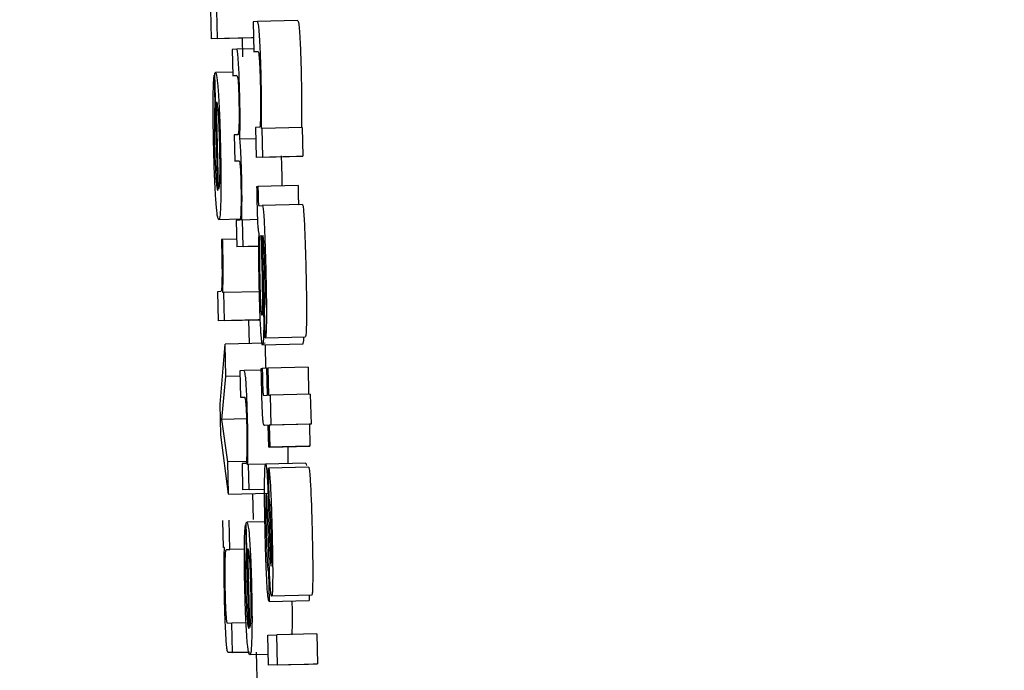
# Model space of a CAD drawing. Header units: inches. Extents: x 170 to 312, y 215 to 248.
# Tile 522 of 656: x 284.1453 to 284.1694, y 243.4941 to 243.5101. Entities that reach past the tile are written whole.
import ezdxf

# ---------------------------------------------------------------- set-up
doc = ezdxf.new("R2010")
doc.units = ezdxf.units.IN
doc.header["$LTSCALE"] = 0.25
doc.header["$MEASUREMENT"] = 0
doc.layers.add('ANNOTATIONS', color=1, linetype='Continuous')
doc.layers.add('MOTOR RH', color=7, linetype='Continuous')
doc.styles.add('ARIAL', font='arial.ttf', dxfattribs={"height": 0.09375})
doc.dimstyles.new('STANDARD$0', dxfattribs={"dimtxt": 0.09375, "dimasz": 0.09375, "dimexe": 0.03125, "dimexo": 0.046875, "dimgap": 0.09, "dimtad": 0, "dimtih": 1, "dimtoh": 1, "dimdec": 4, "dimzin": 0, "dimdsep": 46, "dimtxsty": 'ARIAL', "dimcen": 0.09, "dimadec": 0, "dimazin": 0, "dimtfac": 1, "dimtdec": 4, "dimtofl": 0, "dimtmove": 0, "dimatfit": 1, "dimfxl": 1, "dimtolj": 1, "dimtzin": 0, "dimarcsym": 0})

# ---------------------------------------------------------------- blocks, each defined once
blk = doc.blocks.new('*D63')
at = {"layer": 'ANNOTATIONS', "color": 0, "lineweight": -2, "transparency": 16777216}
for p, q in [((283.942864, 244.125047), (285.788826, 244.125047)), ((285.757576, 244.031297), (285.757576, 242.331666)), ((285.757576, 240.197174), (285.757576, 241.896805)), ((285.027051, 240.103424), (285.788826, 240.103424))]:
    blk.add_line(p, q, dxfattribs=at)
at = {"layer": 'ANNOTATIONS', "color": 0, "transparency": 16777216}
for points in [[(285.741951, 244.031297), (285.773201, 244.031297), (285.757576, 244.125047)], [(285.741951, 240.197174), (285.773201, 240.197174), (285.757576, 240.103424)]]:
    blk.add_solid(points, dxfattribs=at)
at = {"layer": 'defpoints', "color": 0, "transparency": 16777216}
for p in [(283.895989, 244.125047), (284.980176, 240.103424), (285.757576, 240.103424)]:
    blk.add_point(p, dxfattribs=at)
at = {"layer": 'ANNOTATIONS', "color": 0, "transparency": 16777216, "insert": (285.757576, 242.114236), "char_height": 0.09375, "attachment_point": 5, "style": 'ARIAL'}
blk.add_mtext('\\A1;OPENING\\PHEIGHT', dxfattribs=at)
blk = doc.blocks.new('*D64')
at = {"layer": 'ANNOTATIONS', "color": 0, "lineweight": -2, "transparency": 16777216}
for p, q in [((283.942864, 244.96103), (286.443815, 244.96103)), ((286.412565, 244.86728), (286.412565, 242.749657)), ((286.412565, 240.197174), (286.412565, 242.314797)), ((285.947395, 240.103424), (286.443815, 240.103424))]:
    blk.add_line(p, q, dxfattribs=at)
at = {"layer": 'ANNOTATIONS', "color": 0, "transparency": 16777216}
for points in [[(286.39694, 244.86728), (286.42819, 244.86728), (286.412565, 244.96103)], [(286.39694, 240.197174), (286.42819, 240.197174), (286.412565, 240.103424)]]:
    blk.add_solid(points, dxfattribs=at)
at = {"layer": 'defpoints', "color": 0, "transparency": 16777216}
for p in [(283.895989, 244.96103), (285.90052, 240.103424), (286.412565, 240.103424)]:
    blk.add_point(p, dxfattribs=at)
at = {"layer": 'ANNOTATIONS', "color": 0, "transparency": 16777216, "insert": (286.412565, 242.532227), "char_height": 0.09375, "attachment_point": 5, "style": 'ARIAL'}
blk.add_mtext('\\A1;TOTAL\\PHEIGHT', dxfattribs=at)

msp = doc.modelspace()

# ---------------------------------------------------------------- linework, layer by layer
at = {"layer": 'MOTOR RH'}
for p, q in [((284.149969, 243.510311), (284.149986, 243.509592)), ((284.150142, 243.5096), (284.150126, 243.510288)), ((284.152102, 243.510039), (284.151119, 243.510015)), ((284.151119, 243.510015), (284.151012, 243.51001)), ((284.151012, 243.51001), (284.151029, 243.509274)), ((284.150969, 243.509616), (284.149986, 243.509592)), ((284.150142, 243.5096), (284.149986, 243.509592)), ((284.150142, 243.5096), (284.151021, 243.509621)), ((284.150741, 243.50961), (284.150752, 243.509149)), ((284.151021, 243.509618), (284.150969, 243.509616)), ((284.150612, 243.509337), (284.150496, 243.509331)), ((284.150496, 243.509331), (284.150512, 243.508685)), ((284.151028, 243.509347), (284.150612, 243.509337)), ((284.151029, 243.509274), (284.151133, 243.509279)), ((284.151134, 243.509277), (284.151029, 243.509274)), ((284.150058, 243.508697), (284.150075, 243.507978)), ((284.150076, 243.508697), (284.150058, 243.508697)), ((284.150144, 243.505869), (284.150074, 243.50875)), ((284.15051, 243.508776), (284.150091, 243.508766)), ((284.150512, 243.508685), (284.150615, 243.508689)), ((284.150616, 243.508687), (284.150512, 243.508685)), ((284.150093, 243.507979), (284.150075, 243.507978)), ((284.150167, 243.505901), (284.150116, 243.508048)), ((284.151175, 243.507423), (284.151074, 243.507418)), ((284.151074, 243.507418), (284.151091, 243.506682)), ((284.151235, 243.507388), (284.151216, 243.507387)), ((284.152218, 243.507411), (284.151235, 243.507388)), ((284.151252, 243.50669), (284.151235, 243.507388)), ((284.152218, 243.507411), (284.152235, 243.506713)), ((284.150635, 243.507238), (284.150547, 243.507234)), ((284.150547, 243.507234), (284.150562, 243.506587)), ((284.151081, 243.507138), (284.150687, 243.507129)), ((284.152075, 243.506706), (284.151091, 243.506682)), ((284.151252, 243.50669), (284.151091, 243.506682)), ((284.151252, 243.50669), (284.152235, 243.506713)), ((284.152235, 243.506713), (284.152075, 243.506706)), ((284.150562, 243.506587), (284.150671, 243.506593)), ((284.150672, 243.50659), (284.150562, 243.506587)), ((284.151716, 243.506221), (284.15172, 243.505984)), ((284.151107, 243.505969), (284.151132, 243.50597)), ((284.152115, 243.505994), (284.151132, 243.50597)), ((284.151156, 243.505495), (284.151238, 243.505499)), ((284.152221, 243.505522), (284.151238, 243.505499)), ((284.150686, 243.505164), (284.150171, 243.505152)), ((284.150686, 243.50514), (284.150597, 243.505136)), ((284.150597, 243.505136), (284.150612, 243.50449)), ((284.150753, 243.505144), (284.150735, 243.505143)), ((284.151126, 243.505153), (284.150753, 243.505144)), ((284.150769, 243.504497), (284.150753, 243.505144)), ((284.151195, 243.50476), (284.151217, 243.504761)), ((284.150264, 243.504665), (284.150236, 243.504664)), ((284.150608, 243.504674), (284.150264, 243.504665)), ((284.151155, 243.504503), (284.150612, 243.50449)), ((284.150769, 243.504497), (284.150612, 243.50449)), ((284.150769, 243.504497), (284.151155, 243.504506)), ((284.151222, 243.50432), (284.151233, 243.50374)), ((284.151245, 243.504363), (284.151256, 243.503757)), ((284.150217, 243.50339), (284.150135, 243.503386)), ((284.150135, 243.503386), (284.150152, 243.502668)), ((284.150292, 243.503364), (284.150267, 243.503362)), ((284.151166, 243.503385), (284.150292, 243.503364)), ((284.150309, 243.502675), (284.150292, 243.503364)), ((284.151309, 243.502251), (284.151291, 243.502987)), ((284.151135, 243.502691), (284.150152, 243.502668)), ((284.150309, 243.502675), (284.150152, 243.502668)), ((284.150309, 243.502675), (284.151189, 243.502696)), ((284.1509, 243.502686), (284.150914, 243.50211)), ((284.151189, 243.502694), (284.151135, 243.502691)), ((284.150201, 243.500622), (284.150323, 243.502095)), ((284.151306, 243.502119), (284.150323, 243.502095)), ((284.150341, 243.501306), (284.150323, 243.502095)), ((284.152228, 243.502099), (284.151245, 243.502075)), ((284.151307, 243.502077), (284.15132, 243.501505)), ((284.151309, 243.502251), (284.152292, 243.502274)), ((284.15079, 243.501448), (284.150685, 243.501443)), ((284.150685, 243.501443), (284.150701, 243.500796)), ((284.151213, 243.501458), (284.15079, 243.501448)), ((284.151212, 243.501502), (284.151237, 243.501503)), ((284.151352, 243.501505), (284.151237, 243.501503)), ((284.151352, 243.501508), (284.151376, 243.501509)), ((284.151367, 243.500845), (284.151352, 243.501508)), ((284.15236, 243.501533), (284.151376, 243.501509)), ((284.151376, 243.501509), (284.151392, 243.500846)), ((284.15236, 243.501533), (284.152375, 243.50087)), ((284.150243, 243.500253), (284.150341, 243.501306)), ((284.150689, 243.501314), (284.150341, 243.501306)), ((284.151269, 243.50084), (284.151367, 243.500845)), ((284.151392, 243.500846), (284.151433, 243.500848)), ((284.152416, 243.500871), (284.151433, 243.500848)), ((284.151433, 243.500848), (284.15145, 243.500112)), ((284.152416, 243.500871), (284.152434, 243.500135)), ((284.150219, 243.499874), (284.150201, 243.500622)), ((284.150701, 243.500796), (284.150802, 243.500801)), ((284.15085, 243.500267), (284.150243, 243.500253)), ((284.150392, 243.499208), (284.150243, 243.500253)), ((284.152393, 243.500133), (284.15141, 243.50011)), ((284.152434, 243.500135), (284.15145, 243.500112)), ((284.152434, 243.500135), (284.152393, 243.500133)), ((284.152393, 243.500133), (284.152406, 243.499597)), ((284.151385, 243.500109), (284.151291, 243.500104)), ((284.151385, 243.500106), (284.151291, 243.500104)), ((284.151398, 243.499572), (284.151385, 243.500109)), ((284.15145, 243.500112), (284.15141, 243.50011)), ((284.15141, 243.50011), (284.151423, 243.499573)), ((284.150411, 243.498414), (284.150219, 243.499874)), ((284.152381, 243.499595), (284.151398, 243.499572)), ((284.151423, 243.499573), (284.151398, 243.499572)), ((284.151423, 243.499573), (284.152406, 243.499597)), ((284.152406, 243.499597), (284.152381, 243.499595)), ((284.150846, 243.499218), (284.150392, 243.499208)), ((284.150411, 243.498414), (284.150392, 243.499208)), ((284.150838, 243.499172), (284.15074, 243.499167)), ((284.15074, 243.499167), (284.150756, 243.498521)), ((284.151319, 243.499151), (284.150898, 243.499141)), ((284.152303, 243.499177), (284.15132, 243.499154)), ((284.150898, 243.499141), (284.150878, 243.49914)), ((284.150912, 243.498528), (284.150898, 243.499141)), ((284.151389, 243.499053), (284.151394, 243.499053)), ((284.151406, 243.498317), (284.151389, 243.499053)), ((284.152378, 243.499077), (284.151394, 243.499053)), ((284.150411, 243.498414), (284.151394, 243.498438)), ((284.151293, 243.498534), (284.150756, 243.498521)), ((284.150912, 243.498528), (284.150756, 243.498521)), ((284.150912, 243.498528), (284.151293, 243.498537)), ((284.150998, 243.498429), (284.151013, 243.497793)), ((284.150286, 243.497106), (284.15027, 243.497771)), ((284.150443, 243.49706), (284.150426, 243.497779)), ((284.150906, 243.49512), (284.150843, 243.497712)), ((284.151303, 243.497737), (284.15086, 243.497726)), ((284.151397, 243.496989), (284.15137, 243.497789)), ((284.151398, 243.497867), (284.151416, 243.497323)), ((284.150826, 243.497665), (284.150842, 243.497018)), ((284.150845, 243.497665), (284.150826, 243.497665)), ((284.15031, 243.497106), (284.150286, 243.497106)), ((284.150363, 243.497057), (284.150443, 243.49706)), ((284.1508, 243.497069), (284.150443, 243.49706)), ((284.15086, 243.497018), (284.150842, 243.497018)), ((284.150929, 243.495148), (284.150883, 243.497081)), ((284.151387, 243.49652), (284.151405, 243.495783)), ((284.151447, 243.496664), (284.151451, 243.496649)), ((284.151405, 243.495783), (284.152388, 243.495807)), ((284.15245, 243.495936), (284.151466, 243.495913)), ((284.152385, 243.495935), (284.152388, 243.495807)), ((284.150487, 243.49525), (284.150386, 243.495245)), ((284.150838, 243.495258), (284.150487, 243.49525)), ((284.150504, 243.494531), (284.150487, 243.49525)), ((284.151373, 243.494953), (284.151593, 243.494963)), ((284.151391, 243.494217), (284.151373, 243.494953)), ((284.152576, 243.494987), (284.151593, 243.494963)), ((284.151611, 243.494227), (284.151593, 243.494963)), ((284.152576, 243.494987), (284.152594, 243.494251)), ((284.150921, 243.494539), (284.150403, 243.494527)), ((284.150504, 243.494531), (284.150403, 243.494527)), ((284.150504, 243.494531), (284.150921, 243.494542)), ((284.151384, 243.494485), (284.150931, 243.494474)), ((284.151087, 243.494543), (284.151109, 243.493593)), ((284.152374, 243.49424), (284.151391, 243.494217)), ((284.151611, 243.494227), (284.151391, 243.494217)), ((284.151611, 243.494227), (284.152594, 243.494251)), ((284.152594, 243.494251), (284.152374, 243.49424))]:
    msp.add_line(p, q, dxfattribs=at)
for points, knots in [([(284.152102, 243.510039), (284.152111, 243.510027), (284.152125, 243.510009), (284.152148, 243.509805), (284.152165, 243.509536), (284.15218, 243.509154), (284.152188, 243.508871), (284.152192, 243.508703)], [0, 0, 0, 0, 0.294641, 0.4626, 0.631828, 0.780671, 1, 1, 1, 1]), ([(284.151209, 243.50868), (284.151205, 243.508848), (284.151197, 243.509138), (284.151181, 243.509519), (284.151164, 243.509793), (284.151142, 243.509987), (284.151127, 243.510005), (284.151119, 243.510015)], [0, 0, 0, 0, 0.219105, 0.377951, 0.537672, 0.720482, 1, 1, 1, 1]), ([(284.150652, 243.509021), (284.150648, 243.509079), (284.150638, 243.509218), (284.150624, 243.509322), (284.150615, 243.509332), (284.150612, 243.509337)], [0, 0, 0, 0, 0.297576, 0.706286, 1, 1, 1, 1]), ([(284.151133, 243.509279), (284.151139, 243.509272), (284.151148, 243.509262), (284.151162, 243.509139), (284.151173, 243.508974), (284.151182, 243.508748), (284.151186, 243.508586), (284.151189, 243.508495)], [0, 0, 0, 0, 0.308053, 0.481247, 0.655919, 0.80485, 1, 1, 1, 1]), ([(284.150685, 243.508197), (284.150681, 243.508334), (284.150674, 243.508586), (284.150662, 243.508863), (284.150655, 243.508983), (284.150652, 243.509021)], [0, 0, 0, 0, 0.447568, 0.8278022, 1, 1, 1, 1]), ([(284.150033, 243.50809), (284.150034, 243.508186), (284.150036, 243.508418), (284.150046, 243.508613), (284.150055, 243.508676), (284.150058, 243.508697)], [0, 0, 0, 0, 0.325054, 0.780398, 1, 1, 1, 1]), ([(284.150074, 243.50875), (284.150077, 243.508754), (284.150083, 243.508761), (284.150088, 243.508764), (284.150091, 243.508766)], [0, 0, 0, 0, 0.500001, 1, 1, 1, 1]), ([(284.150091, 243.508766), (284.150097, 243.508759), (284.150113, 243.508743), (284.150136, 243.508579), (284.150152, 243.508364), (284.150157, 243.508292)], [0, 0, 0, 0, 0.301423, 0.767443, 1, 1, 1, 1]), ([(284.150615, 243.508689), (284.150621, 243.508684), (284.150629, 243.508676), (284.150641, 243.508577), (284.15065, 243.508459), (284.150658, 243.50829), (284.150661, 243.508156), (284.150663, 243.508082)], [0, 0, 0, 0, 0.350059, 0.523129, 0.668896, 0.815055, 1, 1, 1, 1]), ([(284.15122, 243.508036), (284.151219, 243.508119), (284.151217, 243.508326), (284.151212, 243.508547), (284.151209, 243.50868)], [0, 0, 0, 0, 0.402664, 1, 1, 1, 1]), ([(284.152192, 243.508703), (284.152194, 243.508615), (284.152199, 243.508394), (284.152202, 243.508185), (284.152203, 243.50806)], [0, 0, 0, 0, 0.401426, 1, 1, 1, 1]), ([(284.151189, 243.508495), (284.151191, 243.508387), (284.151195, 243.508171), (284.151196, 243.507908), (284.151194, 243.507773), (284.151193, 243.507715)], [0, 0, 0, 0, 0.364525, 0.727527, 1, 1, 1, 1]), ([(284.150045, 243.506944), (284.150042, 243.507078), (284.150035, 243.507405), (284.150031, 243.507801), (284.150032, 243.508023), (284.150033, 243.50809)], [0, 0, 0, 0, 0.326432, 0.79831, 1, 1, 1, 1]), ([(284.150157, 243.508292), (284.150165, 243.508165), (284.15018, 243.507912), (284.150198, 243.507448), (284.150206, 243.507146), (284.150209, 243.507019)], [0, 0, 0, 0, 0.365484, 0.731543, 1, 1, 1, 1]), ([(284.150693, 243.507649), (284.150692, 243.50772), (284.150692, 243.507893), (284.150687, 243.508085), (284.150685, 243.508197)], [0, 0, 0, 0, 0.412982, 1, 1, 1, 1]), ([(284.150075, 243.507978), (284.150072, 243.507934), (284.150067, 243.507844), (284.150064, 243.507712), (284.150062, 243.507646)], [0, 0, 0, 0, 0.495503, 1, 1, 1, 1]), ([(284.150116, 243.508048), (284.150124, 243.508014), (284.150137, 243.507961), (284.150156, 243.507746), (284.15017, 243.507493), (284.150179, 243.507228), (284.150184, 243.507066), (284.150185, 243.506998)], [0, 0, 0, 0, 0.336425, 0.526237, 0.7178288, 0.8828992, 1, 1, 1, 1]), ([(284.150663, 243.508082), (284.150665, 243.508004), (284.150668, 243.50785), (284.150668, 243.507644), (284.150667, 243.50754), (284.150666, 243.507488)], [0, 0, 0, 0, 0.334413, 0.668534, 1, 1, 1, 1]), ([(284.151216, 243.507387), (284.151217, 243.507483), (284.15122, 243.507677), (284.15122, 243.507916), (284.15122, 243.508036)], [0, 0, 0, 0, 0.493971, 1, 1, 1, 1]), ([(284.152203, 243.50806), (284.152203, 243.507927), (284.152203, 243.50769), (284.1522, 243.507496), (284.152199, 243.50741)], [0, 0, 0, 0, 0.557546, 1, 1, 1, 1]), ([(284.150062, 243.507646), (284.150062, 243.507605), (284.150061, 243.507511), (284.150062, 243.507399), (284.150062, 243.507335)], [0, 0, 0, 0, 0.42604, 1, 1, 1, 1]), ([(284.150687, 243.507129), (284.150689, 243.507205), (284.150692, 243.507359), (284.150693, 243.507551), (284.150693, 243.507649)], [0, 0, 0, 0, 0.49412, 1, 1, 1, 1]), ([(284.151193, 243.507715), (284.151191, 243.507632), (284.151188, 243.507491), (284.15118, 243.507427), (284.151175, 243.507423), (284.151175, 243.507423)], [0, 0, 0, 0, 0.537306, 0.912155, 1, 1, 1, 1]), ([(284.150666, 243.507488), (284.150663, 243.507425), (284.150657, 243.507266), (284.150644, 243.50724), (284.150636, 243.507238), (284.150635, 243.507238)], [0, 0, 0, 0, 0.360913, 0.916991, 1, 1, 1, 1]), ([(284.150062, 243.507335), (284.150063, 243.507301), (284.150063, 243.507234), (284.150065, 243.507107), (284.150068, 243.507014), (284.150069, 243.506956)], [0, 0, 0, 0, 0.273572, 0.547356, 1, 1, 1, 1]), ([(284.150716, 243.506695), (284.150712, 243.506773), (284.150703, 243.506951), (284.150693, 243.507065), (284.150687, 243.507129)], [0, 0, 0, 0, 0.433566, 1, 1, 1, 1]), ([(284.150098, 243.505634), (284.15009, 243.505761), (284.150075, 243.506015), (284.150057, 243.506491), (284.150049, 243.506805), (284.150045, 243.506944)], [0, 0, 0, 0, 0.358276, 0.717013, 1, 1, 1, 1]), ([(284.150069, 243.506956), (284.150071, 243.506884), (284.150075, 243.506706), (284.150082, 243.50654), (284.150086, 243.506442)], [0, 0, 0, 0, 0.405569, 1, 1, 1, 1]), ([(284.150185, 243.506998), (284.150188, 243.506867), (284.150194, 243.506607), (284.150193, 243.506393), (284.150193, 243.506287)], [0, 0, 0, 0, 0.504724, 1, 1, 1, 1]), ([(284.150209, 243.507019), (284.150213, 243.506808), (284.150222, 243.506386), (284.150223, 243.505934), (284.15022, 243.50573), (284.150219, 243.505674)], [0, 0, 0, 0, 0.417995, 0.838646, 1, 1, 1, 1]), ([(284.150733, 243.506197), (284.150731, 243.506265), (284.150727, 243.506438), (284.15072, 243.506598), (284.150716, 243.506695)], [0, 0, 0, 0, 0.387449, 1, 1, 1, 1]), ([(284.151699, 243.506719), (284.151702, 243.506658), (284.151709, 243.506502), (284.151713, 243.506327), (284.151716, 243.506221)], [0, 0, 0, 0, 0.38743, 1, 1, 1, 1]), ([(284.150086, 243.506442), (284.150089, 243.506383), (284.150096, 243.506234), (284.150104, 243.506129), (284.150108, 243.506066)], [0, 0, 0, 0, 0.39604, 1, 1, 1, 1]), ([(284.150671, 243.506593), (284.150676, 243.506587), (284.150683, 243.506579), (284.150694, 243.506485), (284.150701, 243.506369), (284.150708, 243.506213), (284.150711, 243.506104), (284.150712, 243.506045)], [0, 0, 0, 0, 0.34357, 0.511483, 0.680749, 0.82759, 1, 1, 1, 1]), ([(284.150193, 243.506287), (284.150191, 243.506222), (284.150188, 243.506046), (284.150177, 243.505953), (284.150169, 243.505912), (284.150167, 243.505901)], [0, 0, 0, 0, 0.298281, 0.802755, 1, 1, 1, 1]), ([(284.150735, 243.505143), (284.150737, 243.505294), (284.150741, 243.505533), (284.150739, 243.505922), (284.150734, 243.506121), (284.150733, 243.506197)], [0, 0, 0, 0, 0.518895, 0.817198, 1, 1, 1, 1]), ([(284.150108, 243.506066), (284.150113, 243.506022), (284.150126, 243.505911), (284.150137, 243.505885), (284.150144, 243.505869)], [0, 0, 0, 0, 0.396585, 1, 1, 1, 1]), ([(284.150712, 243.506045), (284.150714, 243.505966), (284.150717, 243.505809), (284.150717, 243.505594), (284.150715, 243.505485), (284.150714, 243.505429)], [0, 0, 0, 0, 0.325395, 0.650479, 1, 1, 1, 1]), ([(284.151116, 243.505482), (284.151114, 243.505548), (284.151111, 243.505712), (284.151108, 243.505873), (284.151107, 243.505969)], [0, 0, 0, 0, 0.407553, 1, 1, 1, 1]), ([(284.151132, 243.50597), (284.151132, 243.505934), (284.151132, 243.505881), (284.151133, 243.505802), (284.151134, 243.505761), (284.151134, 243.50574)], [0, 0, 0, 0, 0.487154, 0.739862, 1, 1, 1, 1]), ([(284.152115, 243.505994), (284.152115, 243.505958), (284.152115, 243.505904), (284.152116, 243.505826), (284.152117, 243.505784), (284.152117, 243.505763)], [0, 0, 0, 0, 0.488047, 0.740308, 1, 1, 1, 1]), ([(284.150219, 243.505674), (284.150216, 243.505578), (284.15021, 243.50534), (284.150192, 243.505177), (284.150177, 243.505159), (284.150171, 243.505152)], [0, 0, 0, 0, 0.27648, 0.692155, 1, 1, 1, 1]), ([(284.151134, 243.50574), (284.151135, 243.505714), (284.151136, 243.505667), (284.151139, 243.505607), (284.151142, 243.505555), (284.151149, 243.505502), (284.151153, 243.505498), (284.151156, 243.505495)], [0, 0, 0, 0, 0.139665, 0.256118, 0.371746, 0.556544, 1, 1, 1, 1]), ([(284.152117, 243.505763), (284.152118, 243.505738), (284.152119, 243.505691), (284.152122, 243.50563), (284.152126, 243.505579), (284.152132, 243.505525), (284.152136, 243.505521), (284.15214, 243.505519)], [0, 0, 0, 0, 0.139699, 0.255411, 0.37164, 0.556468, 1, 1, 1, 1]), ([(284.150171, 243.505152), (284.150159, 243.505168), (284.150138, 243.505198), (284.150112, 243.505437), (284.150101, 243.505603), (284.150098, 243.505634)], [0, 0, 0, 0, 0.524364, 0.909651, 1, 1, 1, 1]), ([(284.151158, 243.504819), (284.151153, 243.504839), (284.151145, 243.504869), (284.151134, 243.505), (284.151126, 243.505154), (284.15112, 243.505322), (284.151117, 243.505431), (284.151116, 243.505482)], [0, 0, 0, 0, 0.319039, 0.503709, 0.689627, 0.856611, 1, 1, 1, 1]), ([(284.151238, 243.505499), (284.151244, 243.505488), (284.151255, 243.50547), (284.151273, 243.505283), (284.151289, 243.505001), (284.151307, 243.504534), (284.151317, 243.50415), (284.151323, 243.503917)], [0, 0, 0, 0, 0.208141, 0.351451, 0.494834, 0.694206, 1, 1, 1, 1]), ([(284.152221, 243.505522), (284.152228, 243.505512), (284.152239, 243.505493), (284.152256, 243.505307), (284.152272, 243.505024), (284.152291, 243.504557), (284.152301, 243.504174), (284.152306, 243.503941)], [0, 0, 0, 0, 0.208195, 0.351521, 0.494942, 0.694352, 1, 1, 1, 1]), ([(284.150714, 243.505429), (284.150712, 243.505372), (284.150708, 243.505228), (284.150697, 243.50515), (284.150688, 243.505143), (284.150686, 243.50514)], [0, 0, 0, 0, 0.307091, 0.77976, 1, 1, 1, 1]), ([(284.151165, 243.503403), (284.151162, 243.503547), (284.151155, 243.503886), (284.151152, 243.504392), (284.151156, 243.504676), (284.151158, 243.504819)], [0, 0, 0, 0, 0.267332, 0.629753, 1, 1, 1, 1]), ([(284.151181, 243.504626), (284.151182, 243.504656), (284.151185, 243.50473), (284.151191, 243.504758), (284.151195, 243.50476), (284.151195, 243.50476)], [0, 0, 0, 0, 0.368403, 0.910278, 1, 1, 1, 1]), ([(284.151217, 243.504761), (284.151218, 243.50469), (284.151219, 243.504548), (284.151221, 243.504396), (284.151222, 243.50432)], [0, 0, 0, 0, 0.4953, 1, 1, 1, 1]), ([(284.151252, 243.504766), (284.151249, 243.504761), (284.151245, 243.504754), (284.151243, 243.504692), (284.151242, 243.504651), (284.151242, 243.504636)], [0, 0, 0, 0, 0.56124, 0.836721, 1, 1, 1, 1]), ([(284.151299, 243.503893), (284.151295, 243.504038), (284.15129, 243.504253), (284.151279, 243.504518), (284.15127, 243.504668), (284.15126, 243.504754), (284.151255, 243.504762), (284.151252, 243.504766)], [0, 0, 0, 0, 0.342623, 0.509602, 0.678318, 0.823993, 1, 1, 1, 1]), ([(284.150236, 243.504664), (284.150236, 243.504639), (284.150238, 243.504588), (284.15024, 243.504505), (284.150241, 243.504449), (284.150242, 243.504417)], [0, 0, 0, 0, 0.31026, 0.618272, 1, 1, 1, 1]), ([(284.150272, 243.5044), (284.15027, 243.504477), (284.150268, 243.504566), (284.150265, 243.504654), (284.150264, 243.504665)], [0, 0, 0, 0, 0.86435, 1, 1, 1, 1]), ([(284.151178, 243.504195), (284.151178, 243.504275), (284.151177, 243.504438), (284.15118, 243.504562), (284.151181, 243.504626)], [0, 0, 0, 0, 0.489474, 1, 1, 1, 1]), ([(284.151242, 243.504636), (284.151242, 243.504611), (284.151242, 243.504562), (284.151243, 243.504469), (284.151244, 243.504401), (284.151245, 243.504363)], [0, 0, 0, 0, 0.3028951, 0.6046338, 1, 1, 1, 1]), ([(284.150242, 243.504417), (284.150245, 243.504292), (284.150249, 243.504065), (284.15025, 243.503772), (284.150248, 243.503646), (284.150246, 243.503586)], [0, 0, 0, 0, 0.390478, 0.706012, 1, 1, 1, 1]), ([(284.150267, 243.503362), (284.150271, 243.503473), (284.150277, 243.503646), (284.150279, 243.503998), (284.150276, 243.504245), (284.150272, 243.504379), (284.150272, 243.5044)], [0, 0, 0, 0, 0.447499, 0.700081, 0.954772, 1, 1, 1, 1]), ([(284.151187, 243.503558), (284.151185, 243.503638), (284.15118, 243.50386), (284.151179, 243.504064), (284.151178, 243.504195)], [0, 0, 0, 0, 0.362338, 1, 1, 1, 1]), ([(284.151233, 243.50374), (284.151235, 243.503611), (284.151239, 243.503394), (284.151242, 243.50313), (284.151242, 243.503019), (284.151241, 243.50298)], [0, 0, 0, 0, 0.486909, 0.817313, 1, 1, 1, 1]), ([(284.151256, 243.503757), (284.15126, 243.503571), (284.151267, 243.503197), (284.15127, 243.502842), (284.151272, 243.502664)], [0, 0, 0, 0, 0.495775, 1, 1, 1, 1]), ([(284.151291, 243.502987), (284.151295, 243.502997), (284.151301, 243.503013), (284.151307, 243.503131), (284.151309, 243.503309), (284.151306, 243.503572), (284.151302, 243.503778), (284.151299, 243.503893)], [0, 0, 0, 0, 0.224855, 0.383696, 0.542961, 0.74193, 1, 1, 1, 1]), ([(284.151323, 243.503917), (284.151326, 243.503779), (284.151334, 243.503425), (284.15134, 243.502991), (284.151339, 243.502754), (284.151338, 243.50269)], [0, 0, 0, 0, 0.319097, 0.817378, 1, 1, 1, 1]), ([(284.152306, 243.503941), (284.15231, 243.503803), (284.152318, 243.503449), (284.152323, 243.503015), (284.152322, 243.502777), (284.152322, 243.502714)], [0, 0, 0, 0, 0.319359, 0.817152, 1, 1, 1, 1]), ([(284.150246, 243.503586), (284.150244, 243.50354), (284.150237, 243.503399), (284.150225, 243.503394), (284.150217, 243.50339)], [0, 0, 0, 0, 0.323685, 1, 1, 1, 1]), ([(284.151206, 243.503017), (284.151202, 243.503089), (284.151195, 243.503253), (284.151189, 243.503448), (284.151187, 243.503558)], [0, 0, 0, 0, 0.438035, 1, 1, 1, 1]), ([(284.151202, 243.502434), (284.151197, 243.502513), (284.151187, 243.502707), (284.151175, 243.503052), (284.151168, 243.503301), (284.151165, 243.503403)], [0, 0, 0, 0, 0.285015, 0.705514, 1, 1, 1, 1]), ([(284.151229, 243.502812), (284.151225, 243.502819), (284.151219, 243.502831), (284.151211, 243.502927), (284.151207, 243.502994), (284.151206, 243.503017)], [0, 0, 0, 0, 0.491764, 0.825083, 1, 1, 1, 1]), ([(284.151241, 243.50298), (284.15124, 243.502939), (284.151238, 243.502856), (284.151233, 243.502815), (284.15123, 243.502812), (284.151229, 243.502812)], [0, 0, 0, 0, 0.412635, 0.826401, 1, 1, 1, 1]), ([(284.151272, 243.502664), (284.151272, 243.5026), (284.151272, 243.502426), (284.151268, 243.502306), (284.151266, 243.50223)], [0, 0, 0, 0, 0.368964, 1, 1, 1, 1]), ([(284.151338, 243.50269), (284.151337, 243.502596), (284.151334, 243.502408), (284.151323, 243.502272), (284.151313, 243.502257), (284.151309, 243.502251)], [0, 0, 0, 0, 0.344174, 0.688315, 1, 1, 1, 1]), ([(284.152322, 243.502714), (284.15232, 243.502619), (284.152317, 243.502431), (284.152306, 243.502295), (284.152296, 243.502281), (284.152292, 243.502274)], [0, 0, 0, 0, 0.344174, 0.688315, 1, 1, 1, 1]), ([(284.151245, 243.502075), (284.151239, 243.502086), (284.151228, 243.502105), (284.151213, 243.502264), (284.151204, 243.502391), (284.151202, 243.502434)], [0, 0, 0, 0, 0.445833, 0.812542, 1, 1, 1, 1]), ([(284.151266, 243.50223), (284.151264, 243.502193), (284.151258, 243.502094), (284.15125, 243.502082), (284.151245, 243.502075)], [0, 0, 0, 0, 0.377362, 1, 1, 1, 1]), ([(284.152249, 243.502253), (284.152247, 243.502216), (284.152242, 243.502118), (284.152233, 243.502106), (284.152228, 243.502099)], [0, 0, 0, 0, 0.377172, 1, 1, 1, 1]), ([(284.150875, 243.500275), (284.150871, 243.500428), (284.150864, 243.500686), (284.150849, 243.501015), (284.150833, 243.501252), (284.150813, 243.501423), (284.150799, 243.501439), (284.15079, 243.501448)], [0, 0, 0, 0, 0.212798, 0.361218, 0.509822, 0.704441, 1, 1, 1, 1]), ([(284.151224, 243.500969), (284.151222, 243.501057), (284.151218, 243.501236), (284.151214, 243.501413), (284.151212, 243.501502)], [0, 0, 0, 0, 0.499259, 1, 1, 1, 1]), ([(284.151237, 243.501503), (284.151238, 243.501458), (284.151239, 243.501368), (284.151241, 243.501276), (284.151242, 243.50123)], [0, 0, 0, 0, 0.497619, 1, 1, 1, 1]), ([(284.151242, 243.50123), (284.151243, 243.501194), (284.151245, 243.50111), (284.151249, 243.501006), (284.151252, 243.500953), (284.151253, 243.500938)], [0, 0, 0, 0, 0.356691, 0.809128, 1, 1, 1, 1]), ([(284.151238, 243.500523), (284.151235, 243.500594), (284.15123, 243.500739), (284.151226, 243.500891), (284.151224, 243.500969)], [0, 0, 0, 0, 0.491131, 1, 1, 1, 1]), ([(284.151253, 243.500938), (284.151254, 243.500921), (284.151257, 243.50088), (284.151263, 243.500845), (284.151267, 243.500842), (284.151269, 243.50084)], [0, 0, 0, 0, 0.191813, 0.491006, 1, 1, 1, 1]), ([(284.150802, 243.500801), (284.150809, 243.500792), (284.15082, 243.50078), (284.150834, 243.500625), (284.150843, 243.500471), (284.15085, 243.500291), (284.150853, 243.500171), (284.150855, 243.500113)], [0, 0, 0, 0, 0.4132325, 0.5687803, 0.7257205, 0.865871, 1, 1, 1, 1]), ([(284.151256, 243.500213), (284.151253, 243.500253), (284.151246, 243.500332), (284.15124, 243.500461), (284.151238, 243.500523)], [0, 0, 0, 0, 0.514066, 1, 1, 1, 1]), ([(284.150884, 243.49971), (284.150883, 243.499785), (284.150882, 243.499965), (284.150878, 243.500161), (284.150875, 243.500275)], [0, 0, 0, 0, 0.4153503, 1, 1, 1, 1]), ([(284.151291, 243.500104), (284.151287, 243.500106), (284.151279, 243.500109), (284.151268, 243.500128), (284.15126, 243.500184), (284.151256, 243.500213)], [0, 0, 0, 0, 0.3910331, 0.6915705, 1, 1, 1, 1]), ([(284.150855, 243.500113), (284.150856, 243.500026), (284.15086, 243.499853), (284.15086, 243.499616), (284.150858, 243.499493), (284.150857, 243.499428)], [0, 0, 0, 0, 0.324447, 0.647791, 1, 1, 1, 1]), ([(284.150878, 243.49914), (284.15088, 243.499223), (284.150883, 243.499391), (284.150884, 243.499603), (284.150884, 243.49971)], [0, 0, 0, 0, 0.4937298, 1, 1, 1, 1]), ([(284.150857, 243.499428), (284.150854, 243.499342), (284.15085, 243.499202), (284.150842, 243.49918), (284.150838, 243.499172)], [0, 0, 0, 0, 0.611022, 1, 1, 1, 1]), ([(284.151866, 243.499583), (284.151866, 243.499509), (284.151865, 243.499353), (284.151863, 243.499228), (284.151862, 243.499163)], [0, 0, 0, 0, 0.47646, 1, 1, 1, 1]), ([(284.151293, 243.498707), (284.151295, 243.498811), (284.151298, 243.499019), (284.151309, 243.499142), (284.151318, 243.499151), (284.15132, 243.499154)], [0, 0, 0, 0, 0.406853, 0.816606, 1, 1, 1, 1]), ([(284.15132, 243.499154), (284.151322, 243.499152), (284.151327, 243.499148), (284.151333, 243.499118), (284.151336, 243.4991)], [0, 0, 0, 0, 0.431987, 1, 1, 1, 1]), ([(284.152303, 243.499177), (284.152305, 243.499176), (284.15231, 243.499173), (284.152316, 243.499141), (284.152319, 243.499124)], [0, 0, 0, 0, 0.4317909, 1, 1, 1, 1]), ([(284.151336, 243.4991), (284.151341, 243.499059), (284.151351, 243.498986), (284.151359, 243.498823), (284.151363, 243.498752)], [0, 0, 0, 0, 0.566317, 1, 1, 1, 1]), ([(284.151394, 243.499053), (284.1514, 243.499036), (284.15141, 243.499001), (284.151425, 243.498817), (284.151434, 243.49866), (284.151438, 243.498594)], [0, 0, 0, 0, 0.368148, 0.737102, 1, 1, 1, 1]), ([(284.152378, 243.499077), (284.152383, 243.49906), (284.152393, 243.499024), (284.152408, 243.49884), (284.152417, 243.498683), (284.152421, 243.498618)], [0, 0, 0, 0, 0.368239, 0.737151, 1, 1, 1, 1]), ([(284.151308, 243.497476), (284.151303, 243.497698), (284.151294, 243.498085), (284.151292, 243.498498), (284.151293, 243.498666), (284.151293, 243.498707)], [0, 0, 0, 0, 0.504557, 0.87931, 1, 1, 1, 1]), ([(284.151363, 243.498752), (284.151368, 243.498659), (284.15138, 243.49838), (284.151391, 243.498073), (284.151398, 243.497867)], [0, 0, 0, 0, 0.3322898, 1, 1, 1, 1]), ([(284.151438, 243.498594), (284.151443, 243.498494), (284.151456, 243.498229), (284.151469, 243.497824), (284.151476, 243.497541), (284.151478, 243.497453)], [0, 0, 0, 0, 0.296448, 0.781501, 1, 1, 1, 1]), ([(284.152421, 243.498618), (284.152426, 243.498517), (284.152439, 243.498253), (284.152452, 243.497847), (284.152459, 243.497564), (284.152462, 243.497476)], [0, 0, 0, 0, 0.296456, 0.781118, 1, 1, 1, 1]), ([(284.151334, 243.498417), (284.151332, 243.498412), (284.151328, 243.498402), (284.151324, 243.498312), (284.151323, 243.498222), (284.151322, 243.498179)], [0, 0, 0, 0, 0.339214, 0.679828, 1, 1, 1, 1]), ([(284.151341, 243.498386), (284.15134, 243.498391), (284.151339, 243.498401), (284.151337, 243.498413), (284.151335, 243.498416), (284.151334, 243.498417)], [0, 0, 0, 0, 0.307055, 0.613876, 1, 1, 1, 1]), ([(284.151353, 243.498244), (284.151351, 243.49827), (284.151348, 243.498337), (284.151344, 243.498367), (284.151341, 243.498386)], [0, 0, 0, 0, 0.385869, 1, 1, 1, 1]), ([(284.15137, 243.497789), (284.151368, 243.497868), (284.151362, 243.498026), (284.151356, 243.498171), (284.151353, 243.498244)], [0, 0, 0, 0, 0.495977, 1, 1, 1, 1]), ([(284.151427, 243.498153), (284.151425, 243.49818), (284.151421, 243.498241), (284.151414, 243.498286), (284.151409, 243.498306), (284.151406, 243.498317)], [0, 0, 0, 0, 0.2797505, 0.635424, 1, 1, 1, 1]), ([(284.151322, 243.498179), (284.151323, 243.498085), (284.151323, 243.497878), (284.151329, 243.497643), (284.151332, 243.497515)], [0, 0, 0, 0, 0.4555656, 1, 1, 1, 1]), ([(284.151442, 243.497839), (284.151439, 243.497923), (284.151434, 243.498039), (284.151429, 243.498129), (284.151427, 243.498153)], [0, 0, 0, 0, 0.734204, 1, 1, 1, 1]), ([(284.150843, 243.497712), (284.150846, 243.497716), (284.150852, 243.497722), (284.150857, 243.497725), (284.15086, 243.497726)], [0, 0, 0, 0, 0.499968, 1, 1, 1, 1]), ([(284.15086, 243.497726), (284.150866, 243.497721), (284.150882, 243.497706), (284.150905, 243.497552), (284.150921, 243.497353), (284.150925, 243.497301)], [0, 0, 0, 0, 0.305644, 0.818281, 1, 1, 1, 1]), ([(284.151454, 243.497425), (284.151452, 243.497494), (284.151449, 243.497635), (284.151444, 243.49777), (284.151442, 243.497839)], [0, 0, 0, 0, 0.493975, 1, 1, 1, 1]), ([(284.1508, 243.497118), (284.150801, 243.49721), (284.150805, 243.497434), (284.150815, 243.497597), (284.150824, 243.49765), (284.150826, 243.497665)], [0, 0, 0, 0, 0.33621, 0.819917, 1, 1, 1, 1]), ([(284.151353, 243.496218), (284.151346, 243.49635), (284.15133, 243.496669), (284.151316, 243.497126), (284.151309, 243.497413), (284.151308, 243.497476)], [0, 0, 0, 0, 0.355694, 0.857743, 1, 1, 1, 1]), ([(284.151332, 243.497515), (284.151334, 243.497422), (284.15134, 243.497205), (284.151348, 243.496964), (284.151354, 243.496839), (284.151355, 243.496817)], [0, 0, 0, 0, 0.384571, 0.891244, 1, 1, 1, 1]), ([(284.152462, 243.497476), (284.152466, 243.497261), (284.152474, 243.496888), (284.152476, 243.496516), (284.152475, 243.496371), (284.152475, 243.496348)], [0, 0, 0, 0, 0.534375, 0.926226, 1, 1, 1, 1]), ([(284.150925, 243.497301), (284.150932, 243.497192), (284.150947, 243.496975), (284.150963, 243.496555), (284.150971, 243.496275), (284.150974, 243.496155)], [0, 0, 0, 0, 0.361652, 0.724722, 1, 1, 1, 1]), ([(284.151416, 243.497323), (284.151419, 243.497229), (284.151425, 243.497057), (284.151432, 243.496864), (284.151436, 243.496783), (284.151437, 243.496766)], [0, 0, 0, 0, 0.493648, 0.894085, 1, 1, 1, 1]), ([(284.151462, 243.496861), (284.151462, 243.496941), (284.151461, 243.497115), (284.151457, 243.497316), (284.151454, 243.497425)], [0, 0, 0, 0, 0.457855, 1, 1, 1, 1]), ([(284.151478, 243.497453), (284.151483, 243.497238), (284.151491, 243.496865), (284.151493, 243.496493), (284.151492, 243.496347), (284.151492, 243.496324)], [0, 0, 0, 0, 0.534365, 0.926212, 1, 1, 1, 1]), ([(284.150311, 243.495856), (284.150307, 243.496055), (284.1503, 243.49639), (284.1503, 243.496797), (284.150304, 243.497), (284.150309, 243.497085), (284.15031, 243.497106)], [0, 0, 0, 0, 0.386177, 0.648536, 0.910679, 1, 1, 1, 1]), ([(284.150329, 243.496823), (284.150331, 243.49686), (284.150334, 243.496946), (284.150338, 243.496987), (284.150341, 243.497011)], [0, 0, 0, 0, 0.438262, 1, 1, 1, 1]), ([(284.150341, 243.497011), (284.150345, 243.497025), (284.150352, 243.497054), (284.150359, 243.497056), (284.150363, 243.497057)], [0, 0, 0, 0, 0.496805, 1, 1, 1, 1]), ([(284.15081, 243.496086), (284.150807, 243.496206), (284.150801, 243.496489), (284.150798, 243.496847), (284.150799, 243.497046), (284.1508, 243.497118)], [0, 0, 0, 0, 0.319614, 0.752408, 1, 1, 1, 1]), ([(284.150842, 243.497018), (284.150839, 243.496978), (284.150834, 243.496898), (284.15083, 243.496778), (284.150828, 243.496718)], [0, 0, 0, 0, 0.496226, 1, 1, 1, 1]), ([(284.150883, 243.497081), (284.150893, 243.49704), (284.150908, 243.496984), (284.150928, 243.496723), (284.15094, 243.496492), (284.150946, 243.496285), (284.150949, 243.496169), (284.15095, 243.496136)], [0, 0, 0, 0, 0.451323, 0.619253, 0.788394, 0.94029, 1, 1, 1, 1]), ([(284.151425, 243.496302), (284.15142, 243.496391), (284.151411, 243.496608), (284.151402, 243.496848), (284.151397, 243.496989)], [0, 0, 0, 0, 0.413809, 1, 1, 1, 1]), ([(284.150332, 243.496006), (284.150329, 243.496112), (284.150325, 243.496324), (284.150324, 243.496613), (284.150328, 243.496752), (284.150329, 243.496823)], [0, 0, 0, 0, 0.327234, 0.655223, 1, 1, 1, 1]), ([(284.151355, 243.496817), (284.151359, 243.496765), (284.151366, 243.496645), (284.151377, 243.496555), (284.151384, 243.496531), (284.151387, 243.49652)], [0, 0, 0, 0, 0.294177, 0.667535, 1, 1, 1, 1]), ([(284.151437, 243.496766), (284.151438, 243.496747), (284.151442, 243.496698), (284.151445, 243.496677), (284.151447, 243.496664)], [0, 0, 0, 0, 0.3889377, 1, 1, 1, 1]), ([(284.151451, 243.496649), (284.151453, 243.496654), (284.151457, 243.496663), (284.151461, 243.496742), (284.151461, 243.496821), (284.151462, 243.496861)], [0, 0, 0, 0, 0.33185, 0.664822, 1, 1, 1, 1]), ([(284.150828, 243.496718), (284.150828, 243.496677), (284.150827, 243.496593), (284.150827, 243.49649), (284.150828, 243.496438)], [0, 0, 0, 0, 0.489921, 1, 1, 1, 1]), ([(284.150828, 243.496438), (284.150828, 243.496408), (284.150829, 243.496349), (284.15083, 243.496235), (284.150832, 243.49615), (284.150833, 243.496097)], [0, 0, 0, 0, 0.273123, 0.544547, 1, 1, 1, 1]), ([(284.15145, 243.495968), (284.151446, 243.496006), (284.151437, 243.496077), (284.151428, 243.49623), (284.151425, 243.496302)], [0, 0, 0, 0, 0.53162, 1, 1, 1, 1]), ([(284.151492, 243.496324), (284.151491, 243.496234), (284.151488, 243.496053), (284.151478, 243.49593), (284.15147, 243.495918), (284.151466, 243.495913)], [0, 0, 0, 0, 0.36941, 0.739765, 1, 1, 1, 1]), ([(284.152475, 243.496348), (284.152474, 243.496257), (284.152471, 243.496077), (284.152461, 243.495953), (284.152453, 243.495941), (284.15245, 243.495936)], [0, 0, 0, 0, 0.369161, 0.739758, 1, 1, 1, 1]), ([(284.15086, 243.494908), (284.150853, 243.495017), (284.150838, 243.495235), (284.150821, 243.495665), (284.150813, 243.495956), (284.15081, 243.496086)], [0, 0, 0, 0, 0.355134, 0.71149, 1, 1, 1, 1]), ([(284.150833, 243.496097), (284.150835, 243.49603), (284.150839, 243.495869), (284.150845, 243.495722), (284.150849, 243.495636)], [0, 0, 0, 0, 0.415661, 1, 1, 1, 1]), ([(284.15095, 243.496136), (284.150952, 243.496029), (284.150957, 243.495813), (284.150957, 243.495603), (284.150956, 243.49551), (284.150956, 243.495496)], [0, 0, 0, 0, 0.457281, 0.918661, 1, 1, 1, 1]), ([(284.150974, 243.496155), (284.150977, 243.49598), (284.150985, 243.495629), (284.150986, 243.495213), (284.150982, 243.495019), (284.15098, 243.494944)], [0, 0, 0, 0, 0.377578, 0.756758, 1, 1, 1, 1]), ([(284.151405, 243.495783), (284.151397, 243.495798), (284.151383, 243.495824), (284.151364, 243.496028), (284.151355, 243.496172), (284.151353, 243.496218)], [0, 0, 0, 0, 0.499461, 0.841072, 1, 1, 1, 1]), ([(284.150348, 243.49488), (284.150342, 243.494986), (284.150331, 243.495198), (284.150319, 243.495551), (284.150313, 243.49577), (284.150311, 243.495856)], [0, 0, 0, 0, 0.378621, 0.75595, 1, 1, 1, 1]), ([(284.150353, 243.495438), (284.15035, 243.495492), (284.150344, 243.495598), (284.150337, 243.495801), (284.150333, 243.495938), (284.150332, 243.496006)], [0, 0, 0, 0, 0.336294, 0.670944, 1, 1, 1, 1]), ([(284.151466, 243.495913), (284.151464, 243.495915), (284.151459, 243.495918), (284.151454, 243.49595), (284.15145, 243.495968)], [0, 0, 0, 0, 0.4441981, 1, 1, 1, 1]), ([(284.151964, 243.495797), (284.151965, 243.495752), (284.151969, 243.495533), (284.151969, 243.495237), (284.151965, 243.495043), (284.151964, 243.494967)], [0, 0, 0, 0, 0.136751, 0.662662, 1, 1, 1, 1]), ([(284.150849, 243.495636), (284.150852, 243.495578), (284.150859, 243.495441), (284.150866, 243.49535), (284.150871, 243.495297)], [0, 0, 0, 0, 0.423563, 1, 1, 1, 1]), ([(284.150386, 243.495245), (284.15038, 243.495251), (284.150371, 243.495259), (284.150359, 243.495355), (284.150355, 243.49542), (284.150353, 243.495438)], [0, 0, 0, 0, 0.611357, 0.886938, 1, 1, 1, 1]), ([(284.150871, 243.495297), (284.150876, 243.495257), (284.150888, 243.495156), (284.150899, 243.495133), (284.150906, 243.49512)], [0, 0, 0, 0, 0.4008628, 1, 1, 1, 1]), ([(284.150956, 243.495496), (284.150954, 243.495443), (284.150951, 243.495286), (284.15094, 243.495198), (284.150932, 243.49516), (284.150929, 243.495148)], [0, 0, 0, 0, 0.261204, 0.769948, 1, 1, 1, 1]), ([(284.150403, 243.494527), (284.150395, 243.494535), (284.150382, 243.494548), (284.150362, 243.494676), (284.150352, 243.494819), (284.150348, 243.49488)], [0, 0, 0, 0, 0.470117, 0.777276, 1, 1, 1, 1]), ([(284.150931, 243.494474), (284.150924, 243.494481), (284.150905, 243.494497), (284.15088, 243.494655), (284.150863, 243.494863), (284.15086, 243.494908)], [0, 0, 0, 0, 0.338037, 0.857299, 1, 1, 1, 1]), ([(284.15098, 243.494944), (284.150978, 243.494859), (284.150971, 243.494633), (284.150952, 243.494495), (284.150937, 243.49448), (284.150931, 243.494474)], [0, 0, 0, 0, 0.2662296, 0.7120744, 1, 1, 1, 1])]:
    msp.add_open_spline(points, degree=3, knots=knots, dxfattribs=at)

# ---------------------------------------------------------------- dimensions: what is measured, and where the dimension line sits
at = {"layer": 'ANNOTATIONS'}
for base, p1, p2, text, picture, middle in [((286.412565, 240.103424), (283.895989, 244.96103), (285.90052, 240.103424), 'TOTAL\\PHEIGHT', '*D64', (286.412565, 242.532227)), ((285.757576, 240.103424), (283.895989, 244.125047), (284.980176, 240.103424), 'OPENING\\PHEIGHT', '*D63', (285.757576, 242.114236))]:
    dim = msp.add_linear_dim(base=base, p1=p1, p2=p2, angle=90, text=text, dimstyle='STANDARD$0', dxfattribs=at)
    dim.commit()
    dim.dimension.update_dxf_attribs({"geometry": picture, "text_midpoint": middle})

doc.saveas('drawing.dxf')
